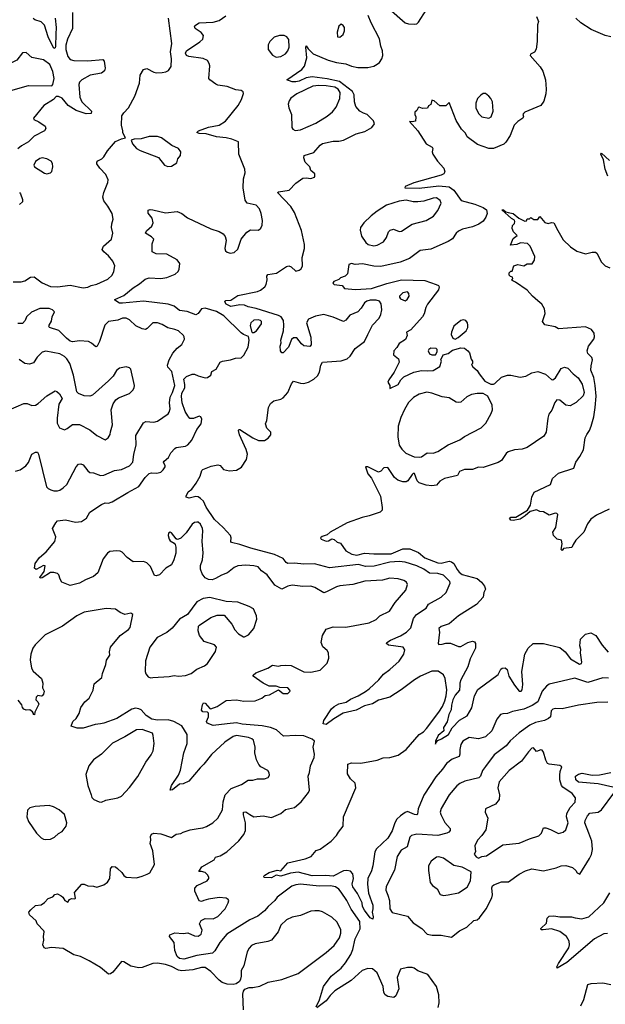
# Model space of a CAD drawing. Extents: x 1603745 to 1745082, y 385868 to 533966.
# Tile 596 of 646: x 1656090 to 1661127, y 493623 to 502092. Entities that reach past the tile are written whole.
import ezdxf

# ---------------------------------------------------------------- set-up
doc = ezdxf.new("R2010")
doc.units = 0

msp = doc.modelspace()

# ---------------------------------------------------------------- linework, layer by layer
at = {"layer": '0CON20XD'}
for points in [[(1656545, 502152.5), (1656545.3, 502015), (1656501.8, 501925), (1656487.7, 501872.3), (1656487.6, 501835), (1656504, 501775), (1656525, 501749.6), (1656555, 501741.8), (1656675, 501738.9), (1656805, 501750), (1656816.2, 501735), (1656825.7, 501675), (1656819.1, 501650.9), (1656795, 501632.5), (1656696.7, 501613.3), (1656624.2, 501575), (1656604.4, 501555), (1656597.8, 501535), (1656607.9, 501425), (1656624.7, 501384.7), (1656708.8, 501305), (1656705, 501283.8), (1656662.3, 501282.3), (1656575, 501309.5), (1656508.5, 501355), (1656455, 501415.6), (1656425, 501430.8), (1656405, 501431.2), (1656380, 501405), (1656297.1, 501352.9), (1656208, 501245), (1656212.2, 501232.2), (1656255, 501214.3), (1656308.8, 501175), (1656316, 501155), (1656303.8, 501135), (1656215, 501089.1), (1656165, 501040.7), (1656105, 501008), (1656075, 500982.3)], [(1657913.5, 501063.5), (1657866.2, 501076.2), (1657782.5, 501085), (1657695, 501111.4), (1657634.2, 501114.2), (1657612.5, 501122.5), (1657627.5, 501135), (1657713.1, 501166.9), (1657805, 501185.5), (1657860.9, 501219.1), (1657970.4, 501355), (1657998.2, 501405), (1658015.8, 501455.8), (1658012.3, 501472.3), (1657995, 501482.5), (1657948.3, 501488.3), (1657875, 501516.7), (1657795, 501530), (1657777.9, 501537.9), (1657724.5, 501574.5), (1657718, 501585), (1657726.4, 501693.6), (1657721.2, 501715), (1657705, 501740), (1657669.2, 501759.2), (1657545.8, 501774.2), (1657524, 501785), (1657516, 501805), (1657526.2, 501825), (1657639.1, 501900.9), (1657666, 501925), (1657670, 501955), (1657650.3, 501980.3), (1657600, 502015), (1657594.2, 502035), (1657601.2, 502045), (1657635, 502064.3), (1657755, 502069.2), (1657805, 502084), (1657863.3, 502125)], [(1658076.9, 497546.9), (1657985, 497578.9), (1657911.2, 497595), (1657906.9, 497605), (1657910, 497635), (1657902.2, 497655), (1657838.9, 497725), (1657765, 497792.1), (1657695, 497898.2), (1657670.2, 497950.2), (1657645, 497974), (1657625, 497986.5), (1657605, 497989.5), (1657546.6, 497976.6), (1657521.2, 497985), (1657520.8, 497995), (1657540.2, 498029.8), (1657570.8, 498055), (1657608, 498105), (1657641.2, 498165), (1657655.8, 498214.2), (1657665, 498223.8), (1657737.7, 498252.3), (1657795, 498263.3), (1657815, 498257.5), (1657844.3, 498224.3), (1657895, 498211.9), (1657954.1, 498215.9), (1657997.7, 498242.3), (1658040.7, 498309.3), (1658050, 498355), (1658038.8, 498395), (1657981.8, 498521.8), (1657972.5, 498557.5), (1657975, 498567.5), (1657985, 498568), (1658096.7, 498495), (1658145, 498472), (1658195, 498471.2), (1658227.3, 498492.7), (1658248.8, 498521.2), (1658248.8, 498545), (1658215, 498577.5), (1658203.8, 498615), (1658216.1, 498643.9), (1658228.8, 498755), (1658248.3, 498791.7), (1658275, 498813.3), (1658335, 498828), (1658355, 498838.8), (1658396.7, 498885), (1658429.3, 498960.7), (1658445, 498983.3), (1658505.5, 498965.5), (1658535, 498963.3), (1658575, 498973.5), (1658621.1, 498998.9), (1658650.3, 499029.7), (1658669.3, 499060.7), (1658679.4, 499120.6), (1658694.3, 499145.7), (1658855, 499158.1), (1658905.6, 499174.4), (1658931.1, 499198.9), (1658975, 499264.4), (1659054.5, 499325), (1659084.7, 499385.3), (1659125.3, 499464.7), (1659181.5, 499525), (1659197.5, 499555), (1659205.6, 499595), (1659197.9, 499647.9), (1659185, 499670), (1659155, 499680.4), (1659105, 499678.2), (1659075, 499670.5), (1659055, 499656.9), (1659028, 499612), (1658999.6, 499580.4), (1658930.2, 499549.8), (1658895, 499508.6), (1658875, 499496.7), (1658785, 499533.1), (1658705, 499555.3), (1658635, 499542.2), (1658573.1, 499516.9), (1658557.1, 499485), (1658595, 499360), (1658596, 499294), (1658585, 499280), (1658535, 499288), (1658515, 499304), (1658475, 499354.2), (1658445, 499355.7), (1658427.6, 499342.4), (1658402, 499275), (1658355, 499227.5), (1658345, 499227.5), (1658333.8, 499245), (1658331.2, 499285), (1658337.7, 499312.3), (1658337.5, 499335), (1658360, 499415), (1658362.7, 499465), (1658358.7, 499505), (1658337.9, 499535), (1658315, 499546.9), (1658125, 499606.7), (1658055, 499622.5), (1658025, 499636.5), (1657985, 499638.5), (1657905, 499625.4), (1657865.7, 499645), (1657853.9, 499666.1), (1657863.9, 499676.1), (1657905, 499678.8), (1657965, 499719.2), (1658135, 499753.8), (1658162.5, 499765), (1658198.1, 499795), (1658210.6, 499815), (1658220, 499855), (1658216.2, 499885), (1658225, 499901.2), (1658297.6, 499912.4), (1658385, 499968), (1658403.6, 499973.6), (1658425, 499966.7), (1658465, 499930), (1658495, 499936.2), (1658510.6, 499949.4), (1658522.2, 499975), (1658518.6, 500045), (1658539.2, 500125), (1658538.8, 500158.8), (1658515, 500277.5), (1658454.5, 500434.5), (1658421.4, 500485), (1658307.5, 500605), (1658315, 500612.5), (1658407.5, 500625), (1658464.1, 500685.9), (1658525, 500730), (1658553, 500733), (1658595, 500726.7), (1658625, 500737.5), (1658630, 500745), (1658627.5, 500765), (1658593.6, 500793.6), (1658586.7, 500825), (1658546.4, 500866.4), (1658533.9, 500903.9), (1658537.5, 500925), (1658620.5, 500949.5), (1658675, 501013.8), (1658695, 501027.5), (1658785, 501046), (1658833.9, 501046.1), (1658875, 501056), (1658985, 501108.8), (1659059.5, 501130.5), (1659120, 501165), (1659141.2, 501195), (1659132.3, 501222.3), (1659078.8, 501275), (1659047.9, 501287.9), (1659015, 501305.6), (1658981.5, 501345), (1658970, 501385), (1658966.2, 501445), (1658951.2, 501475), (1658840.3, 501560.3), (1658735, 501582.4), (1658605, 501599.2), (1658555, 501592.4), (1658495, 501563.7), (1658465, 501556.2), (1658435, 501557.8), (1658387.5, 501575), (1658516.4, 501663.6), (1658538.8, 501691.2), (1658558.9, 501765), (1658550, 501855), (1658555, 501867.5), (1658570.6, 501840.6), (1658615, 501798.6), (1658742.9, 501742.9), (1658815, 501722.3), (1658895, 501711.2), (1658945, 501692.3), (1658999.3, 501680.7), (1659085, 501681.2), (1659135, 501693.1), (1659165, 501708.2), (1659185.5, 501725), (1659203.8, 501755), (1659212, 501785), (1659210, 501825), (1659196.1, 501865), (1659186.1, 501926.1), (1659113.4, 502065), (1659087.6, 502127.6)], [(1660535, 502120), (1660552.5, 502075), (1660543.5, 502046.5), (1660541.9, 501905), (1660532.2, 501837.8), (1660517.7, 501812.3), (1660483.9, 501796.1), (1660480, 501785), (1660566.1, 501686.1), (1660588.3, 501648.3), (1660612.2, 501575), (1660619.2, 501495), (1660614.2, 501455), (1660597.9, 501392.1), (1660572, 501355), (1660435, 501296), (1660422.5, 501285), (1660417.5, 501275), (1660422.5, 501255), (1660418.8, 501245), (1660374.6, 501215.4), (1660342.5, 501185), (1660307.1, 501095), (1660272.1, 501037.9), (1660255, 501022), (1660166.3, 500983.7), (1660125, 500984.4), (1660028.8, 501018.8), (1659938, 501085), (1659925, 501116.2), (1659889.7, 501149.7), (1659845.5, 501225.5), (1659785, 501380), (1659755, 501350), (1659705, 501350), (1659655, 501392.5), (1659635, 501400), (1659627, 501363), (1659605, 501350), (1659598.3, 501331.7), (1659555, 501327.5), (1659525, 501340), (1659517, 501333), (1659505, 501310), (1659487.5, 501295), (1659487.5, 501275), (1659497.5, 501255), (1659495, 501220), (1659465, 501212.5), (1659442.5, 501217.5), (1659513.3, 501135), (1659587.5, 501025), (1659638, 500995), (1659642.5, 500985), (1659636.7, 500955), (1659643.6, 500935), (1659682.7, 500875), (1659737.3, 500815), (1659747.7, 500782.3), (1659737.1, 500765), (1659716, 500755), (1659480.5, 500689.5), (1659405, 500655.8), (1659402.5, 500645), (1659525, 500642), (1659695, 500662.3), (1659785, 500653.3), (1659825.2, 500625.2), (1659886, 500536), (1660005.6, 500505), (1660075.4, 500475), (1660103.8, 500455), (1660110.9, 500425), (1660098, 500392), (1660075, 500357.8), (1660038.1, 500331.9), (1659985, 500311.5), (1659899, 500291), (1659865, 500274), (1659844.4, 500255.6), (1659812, 500208), (1659775, 500182.9), (1659625, 500117.3), (1659535, 500105.7), (1659441.9, 500038.1), (1659363.8, 500005), (1659195, 499969.6), (1659135, 499971.2), (1659037.5, 499992.5), (1658975, 499986), (1658945, 499993.8), (1658920, 499985), (1658910, 499905), (1658890, 499885), (1658849.3, 499870.7), (1658835, 499857.5), (1658791.2, 499838.8), (1658783.3, 499825), (1658794.4, 499814.4), (1658865, 499806.2), (1658885, 499778.8), (1658978.1, 499771.9), (1659115, 499778.4), (1659246.6, 499823.4), (1659375, 499853.4), (1659575, 499848.6), (1659670.8, 499815), (1659692, 499805), (1659697.5, 499795), (1659690.9, 499769.1), (1659598.5, 499645), (1659583.1, 499615), (1659568.8, 499561.2), (1659553.6, 499536.4), (1659455.5, 499424.5), (1659418, 499405), (1659421.4, 499375), (1659408.7, 499341.3), (1659354.3, 499305.7), (1659335, 499272.5), (1659306.7, 499245), (1659305, 499210), (1659347.5, 499175), (1659353.8, 499145), (1659311.2, 499058.8), (1659266.2, 498993.8), (1659257.5, 498975), (1659272.5, 498945), (1659275, 498920), (1659345.6, 498955), (1659368.9, 498995), (1659395, 499018.9), (1659481.3, 499058.7), (1659545, 499075.8), (1659595, 499070.8), (1659645.9, 499074.1), (1659705, 499110), (1659716.7, 499155), (1659712.5, 499165), (1659732, 499208), (1659775, 499221.2), (1659811.2, 499248.8), (1659885, 499270.6), (1659915, 499266.2), (1659945.5, 499245), (1659959.5, 499225), (1659971.9, 499171.9), (1659983.3, 499155), (1659983.3, 499135), (1659976.7, 499125), (1659986.7, 499105), (1660025, 499073.8), (1660040.6, 499045), (1660091.7, 498981.7), (1660143.5, 498956.5), (1660163.9, 498956.1), (1660176.6, 498963.4), (1660235, 499017.5), (1660286.8, 499033.2), (1660315, 499034.3), (1660395, 499016), (1660442.5, 499025), (1660495, 499053.3), (1660545, 499066.5), (1660612.2, 499042.2), (1660665, 498996.7), (1660676.1, 498993.9), (1660698.8, 499011.2), (1660748.3, 499091.7), (1660775, 499102), (1660805, 499093.8), (1660851.4, 499045), (1660892.4, 499012.4), (1660927.1, 498957.1), (1660944.5, 498885.5), (1660935, 498857.1), (1660875, 498798.1), (1660825, 498770.6), (1660787.4, 498777.4), (1660735, 498818), (1660708.8, 498821.2), (1660692.1, 498797.9), (1660666.2, 498733.8), (1660641.7, 498698.3), (1660632.3, 498665), (1660617.3, 498545), (1660599.1, 498510.9), (1660455, 498411.4), (1660413.1, 498396.9), (1660345, 498392.9), (1660292.5, 498375), (1660275, 498360), (1660235, 498301.2), (1660205, 498283.8), (1660093.8, 498246.2), (1660075, 498240), (1660035, 498243.3), (1659985, 498224.3), (1659915, 498222.5), (1659873.3, 498205), (1659855, 498170), (1659745, 498145.8), (1659705, 498123.8), (1659675, 498087.5), (1659635, 498082.5), (1659585, 498088.8), (1659525, 498108.8), (1659509.2, 498125), (1659485, 498188.1), (1659475, 498189.4), (1659465, 498180.8), (1659428.8, 498125), (1659413, 498117), (1659385, 498116.9), (1659341.7, 498131.7), (1659313.1, 498153.1), (1659255, 498241.2), (1659223.2, 498236.8), (1659195, 498207.5), (1659175, 498200), (1659085, 498246.2), (1659063, 498247), (1659085.6, 498185), (1659117.1, 498147.1), (1659192.5, 497995), (1659206.9, 497895), (1659206.6, 497873.4), (1659190, 497855), (1659096.2, 497823.8), (1659035, 497810), (1658906.7, 497765), (1658760, 497685), (1658735, 497660), (1658692.2, 497647.8), (1658676.7, 497635), (1658683.3, 497625), (1658725, 497606.5), (1658745, 497608.6), (1658774.2, 497625.8), (1658795, 497622), (1658819.3, 497599.3), (1658848.3, 497588.3), (1658895, 497522.5), (1658947.5, 497495), (1658990, 497485), (1659055, 497503.1), (1659135, 497496.4), (1659285, 497498.9), (1659385, 497540.6), (1659445, 497540.7), (1659519.1, 497509.1), (1659575, 497462.9), (1659685, 497419.1), (1659715, 497418.1), (1659785, 497433.2), (1659805, 497429.6), (1659825, 497414.4), (1659853.1, 497363.1), (1659869, 497339), (1659895, 497321.1), (1660025.6, 497285), (1660060.6, 497255), (1660089.1, 497219.1), (1660096, 497195), (1660083.3, 497165), (1660076.2, 497125), (1660017.7, 497062.3), (1659864, 496965), (1659785, 496894.2), (1659715, 496872.5), (1659694, 496856), (1659701.2, 496825), (1659690, 496725), (1659695, 496718.8), (1659725, 496720.5), (1659755, 496730.6), (1659795, 496729.8), (1659865, 496701.9), (1659885, 496700), (1659945, 496734.4), (1659985, 496747.5), (1660001.2, 496741.2), (1660010, 496725), (1660010.6, 496685), (1659965.3, 496594.7), (1659945.4, 496525), (1659883.8, 496415), (1659875.6, 496385.6), (1659876.9, 496365), (1659872.9, 496325), (1659835, 496282.6), (1659815, 496242.5), (1659802.8, 496195), (1659801.8, 496155), (1659781.8, 496115), (1659767.6, 496052.4), (1659735.7, 496005), (1659738.8, 495975), (1659690.4, 495935), (1659666.7, 495885), (1659665, 495860), (1659668.3, 495871.7), (1659687.8, 495892.2), (1659718, 495905), (1659779.2, 495945), (1659809.3, 496000.7), (1659872.8, 496067.2), (1659940, 496105), (1659977.4, 496172.6), (1660002.9, 496275), (1660029.4, 496330.6), (1660205, 496460), (1660228.8, 496505), (1660240, 496515), (1660265, 496516), (1660283, 496503), (1660297.5, 496445), (1660347.1, 496367.1), (1660385, 496316.7), (1660403.6, 496316.4), (1660411.7, 496328.3), (1660418.5, 496375), (1660408.8, 496485), (1660434.2, 496635), (1660464.4, 496685.6), (1660505, 496726.2), (1660595, 496726.2), (1660735, 496693.3), (1660781.5, 496655), (1660827.8, 496595), (1660905, 496549.4), (1660923.3, 496555), (1660925.8, 496565), (1660914.2, 496645), (1660916.7, 496675), (1660907.5, 496705), (1660912.5, 496765), (1660955, 496807.5), (1661003, 496817), (1661045.6, 496795.6), (1661101.1, 496711.1), (1661151.5, 496651.5)], [(1659265, 502188.1), (1659405, 502065.7), (1659435, 502056.9), (1659487.3, 502052.7), (1659505, 502056.2), (1659520.5, 502069.5), (1659587.1, 502175)], [(1656395.3, 502105.3), (1656405.4, 502025), (1656401.4, 501968.6), (1656397.3, 501862.7), (1656395, 501850), (1656385, 501843.8), (1656336.7, 501945), (1656305, 502045.4), (1656275, 502073.8), (1656220.5, 502090.5), (1656205, 502101.1)], [(1656635, 499786.8), (1656675, 499791.1), (1656705, 499805.3), (1656753.6, 499816.4), (1656849.4, 499860.6), (1656885, 499895.8), (1656901.1, 499925), (1656907.8, 499975), (1656890.5, 500015), (1656855, 500061.4), (1656814, 500095), (1656799.2, 500115), (1656812, 500145), (1656880.6, 500205), (1656890.5, 500255), (1656879.5, 500305), (1656881.5, 500335), (1656895.7, 500375), (1656885.6, 500425), (1656849.1, 500489.1), (1656814.8, 500534.8), (1656805.5, 500565), (1656813.1, 500605), (1656848.8, 500691.2), (1656852, 500715), (1656830.9, 500760.9), (1656780, 500815), (1656755, 500852.5), (1656753.3, 500865), (1656762.7, 500877.3), (1656797.5, 500895), (1656815, 500912.5), (1656845.9, 500964.1), (1656915, 501043.3), (1656965, 501066.7), (1657000, 501075), (1656978.3, 501118.3), (1656976, 501135), (1656966, 501185), (1656969.2, 501265), (1656985, 501292), (1657025, 501334.2), (1657081.9, 501435), (1657120, 501545), (1657126.2, 501615), (1657156, 501664), (1657185, 501671.2), (1657245, 501640.6), (1657265.7, 501635.7), (1657315, 501637.5), (1657347, 501643), (1657370, 501655), (1657391.7, 501688.3), (1657394.6, 501755.4), (1657387.1, 501815), (1657398.3, 501888.3), (1657370.8, 502105)], [(1658845, 501942.5), (1658872.5, 501965), (1658882.5, 501995), (1658882.5, 502025), (1658873, 502043), (1658855, 502052.5), (1658835, 502037.5), (1658820, 501985), (1658823, 501943), (1658845, 501942.5)], [(1661175, 501942.9), (1661126.6, 501956.6), (1661005, 502008.6), (1660915.3, 502065.3), (1660873.1, 502105)], [(1658295, 501770.8), (1658335, 501774), (1658375, 501798.8), (1658395.8, 501825), (1658408.1, 501855), (1658405, 501921.2), (1658389.2, 501945), (1658365, 501954.4), (1658325, 501955.6), (1658278.8, 501941.2), (1658241.4, 501905), (1658227.1, 501875), (1658228.6, 501835), (1658265, 501786), (1658295, 501770.8)], [(1655925, 501478.9), (1656015, 501483.8), (1656165, 501525.4), (1656366.1, 501523.9), (1656376.2, 501535), (1656386.7, 501585), (1656375, 501646), (1656350, 501705), (1656295, 501746.2), (1656195, 501767.1), (1656145, 501810), (1656115, 501806.7), (1656066.7, 501745), (1655979.8, 501700.2), (1655936.7, 501663.3), (1655895, 501639.1), (1655878.9, 501615), (1655871.8, 501555), (1655883.9, 501513.9), (1655899.3, 501489.3), (1655925, 501478.9)], [(1658458.1, 501138.1), (1658505, 501144.5), (1658638.3, 501201.7), (1658735, 501262.2), (1658780.6, 501299.4), (1658811.2, 501338.8), (1658844.6, 501415), (1658846.5, 501465), (1658829.6, 501495), (1658800.4, 501510.4), (1658727.1, 501522.9), (1658663.6, 501526.4), (1658610.5, 501519.5), (1658472.5, 501455), (1658421.9, 501418.1), (1658406.9, 501395), (1658400.6, 501365), (1658405.6, 501335), (1658428.5, 501275), (1658429.5, 501165), (1658439.3, 501149.3), (1658458.1, 501138.1)], [(1660125, 501244.3), (1660145.8, 501255), (1660163.3, 501305), (1660156.1, 501386.1), (1660143.6, 501413.6), (1660125, 501434), (1660095, 501456), (1660075, 501456), (1660055, 501443.8), (1660026.6, 501413.4), (1660013.3, 501375), (1660012.4, 501332.4), (1660035.8, 501285), (1660065, 501256), (1660125, 501244.3)], [(1658641.2, 493601.2), (1658667.8, 493662.2), (1658702.5, 493775), (1658770, 493865), (1658855.9, 493934.1), (1658891.5, 493978.5), (1658937.4, 494052.6), (1658954.6, 494095), (1658975.3, 494185), (1659018.3, 494271.7), (1659014.4, 494334.4), (1658941.7, 494441.7), (1658905, 494514.5), (1658855, 494588.5), (1658835, 494612.9), (1658805, 494634.6), (1658763, 494643), (1658665, 494640.2), (1658505, 494656.2), (1658465, 494650.9), (1658432, 494638), (1658305, 494545.6), (1658285, 494515.8), (1658227.1, 494465), (1658195, 494426.9), (1658139.1, 494380.9), (1658069.5, 494350.5), (1657871.1, 494225), (1657812.1, 494155), (1657768.3, 494081.7), (1657747.3, 494062.7), (1657615, 494043.1), (1657502.4, 494012.4), (1657465, 494016.2), (1657445.5, 494035), (1657424, 494085), (1657420, 494155), (1657380, 494205), (1657380.7, 494219.3), (1657425, 494236.9), (1657495, 494230.8), (1657535, 494239.2), (1657595, 494212.9), (1657625, 494210), (1657650, 494225), (1657659.3, 494260.7), (1657637.5, 494315), (1657652.5, 494345), (1657685, 494360), (1657755, 494359.4), (1657795, 494379.5), (1657857.7, 494445), (1657884.4, 494495), (1657888.6, 494515), (1657883.8, 494525), (1657865, 494535.6), (1657805, 494541.5), (1657715, 494528.1), (1657672.7, 494517.3), (1657655, 494506.7), (1657633, 494513), (1657596.2, 494595), (1657596.7, 494623.3), (1657615.9, 494644.1), (1657702.5, 494685), (1657715.9, 494704.1), (1657716.2, 494715), (1657708.8, 494735), (1657685, 494757.5), (1657655, 494766.2), (1657630, 494765), (1657656.2, 494805), (1657762.5, 494865), (1657775, 494887.5), (1657815, 494901.2), (1657872.5, 494935), (1657975, 495028.8), (1658016.6, 495083.4), (1658033.3, 495116.7), (1658033.6, 495185), (1658015, 495253.3), (1658015.7, 495274.3), (1658035, 495277.5), (1658069.2, 495255), (1658105, 495235.6), (1658185, 495244.2), (1658255, 495230.8), (1658335, 495263.8), (1658375, 495298), (1658455, 495315.8), (1658511.2, 495365), (1658573.8, 495445), (1658582, 495465), (1658570.8, 495585), (1658582.7, 495617.3), (1658590.6, 495675), (1658622.5, 495745), (1658625.8, 495775), (1658615.6, 495835), (1658625.5, 495885), (1658605, 495904.4), (1658535, 495931.9), (1658465, 495936.2), (1658359.5, 495929.5), (1658298.6, 495985), (1658246.2, 496005), (1658175, 496017.3), (1658005, 496031.7), (1657953.6, 496043.6), (1657875.2, 496034.8), (1657755, 496020), (1657702.1, 496042.1), (1657698.1, 496055), (1657713.9, 496096.1), (1657715, 496127.5), (1657705.9, 496135.9), (1657665, 496139.5), (1657653.3, 496153.3), (1657662, 496198), (1657672, 496215), (1657685, 496214.4), (1657725, 496167.1), (1657735, 496163.2), (1657789.2, 496185), (1657867.5, 496235), (1657955, 496242.7), (1658018.5, 496231.5), (1658115, 496233.1), (1658172.7, 496257.3), (1658202.3, 496277.7), (1658237.5, 496285), (1658315, 496327.5), (1658355, 496296.2), (1658397.5, 496295), (1658415.8, 496315), (1658414, 496325), (1658395, 496345.7), (1658327, 496347), (1658295, 496360.8), (1658235, 496358), (1658185, 496384), (1658097.5, 496445), (1658097.5, 496455), (1658122.5, 496475), (1658225, 496513.3), (1658265, 496540), (1658315, 496530), (1658335, 496537.5), (1658379.3, 496540.7), (1658425, 496538), (1658535, 496482.9), (1658595, 496479.2), (1658675, 496496.7), (1658733.8, 496556.2), (1658749.5, 496600.5), (1658746, 496645), (1658734.2, 496665), (1658698, 496698), (1658683.4, 496735), (1658693.7, 496795), (1658725, 496850.4), (1658785, 496868.9), (1658895.6, 496865.6), (1659095, 496902.9), (1659155, 496933.3), (1659188.8, 496965), (1659272, 497005), (1659319.7, 497080.3), (1659411.2, 497185), (1659426.7, 497235), (1659416, 497255), (1659395, 497268.1), (1659345, 497281.5), (1659275, 497287.1), (1659209.7, 497269.7), (1659057.2, 497262.8), (1658955, 497234.4), (1658845, 497221.9), (1658815, 497214.3), (1658730.3, 497169.7), (1658705, 497162.5), (1658627.9, 497207.9), (1658595, 497218.6), (1658525, 497217.8), (1658435, 497228.9), (1658395, 497218.9), (1658345, 497192.5), (1658285, 497227.5), (1658218.3, 497318.3), (1658170.5, 497350.5), (1658140.5, 497385), (1658105.3, 497395.3), (1658035, 497399.6), (1657965, 497393.3), (1657935, 497380.6), (1657877, 497333), (1657825, 497315.5), (1657775.3, 497284.7), (1657745, 497275.3), (1657715, 497277.2), (1657685, 497291.5), (1657658.9, 497325), (1657644.6, 497365), (1657645, 497396.7), (1657661.8, 497445), (1657668.9, 497505), (1657660, 497605), (1657664.2, 497694.2), (1657662.5, 497715), (1657645, 497753.3), (1657625, 497770), (1657615, 497770), (1657595, 497766.7), (1657575, 497753.3), (1657521.2, 497678.8), (1657475, 497633.3), (1657455, 497622.5), (1657445, 497620), (1657437, 497627), (1657395, 497678.8), (1657385, 497683.3), (1657370, 497675), (1657366.7, 497655), (1657375, 497622.5), (1657385, 497610), (1657420, 497590), (1657427, 497577), (1657433.3, 497555), (1657433, 497503), (1657416.7, 497445), (1657395, 497402.5), (1657347, 497373), (1657293.6, 497316.4), (1657265, 497307.5), (1657250.7, 497310.7), (1657215, 497390), (1657185, 497420), (1657155, 497432.5), (1657065, 497430), (1657016.1, 497466.1), (1656971.7, 497511.7), (1656955, 497520.8), (1656924.3, 497524.3), (1656865, 497516.9), (1656845.5, 497504.5), (1656807.1, 497455), (1656763.3, 497335), (1656725, 497303.3), (1656656.2, 497273.8), (1656605.9, 497244.1), (1656525, 497224.2), (1656453.6, 497253.6), (1656438.3, 497278.3), (1656426.4, 497316.4), (1656415, 497327.5), (1656385, 497337.5), (1656355, 497336.7), (1656285, 497292), (1656267.5, 497287.5), (1656263.8, 497295), (1656300, 497345), (1656310, 497395), (1656295, 497396.7), (1656231.7, 497361.7), (1656216.7, 497375), (1656222.5, 497415), (1656261.2, 497465), (1656317.5, 497515), (1656391.2, 497605), (1656402.5, 497645), (1656373.9, 497716.1), (1656400, 497765), (1656415, 497780), (1656485, 497789.2), (1656570.9, 497770.9), (1656623, 497777), (1656664.2, 497805.8), (1656695, 497856), (1656795, 497922), (1656825, 497936), (1656855, 497934), (1656885, 497943.8), (1657021.2, 498025), (1657115, 498076.2), (1657170.8, 498155), (1657205, 498189.2), (1657225, 498194.2), (1657268.8, 498191.2), (1657305, 498201.2), (1657325, 498218.8), (1657340.8, 498245), (1657342, 498255), (1657327.5, 498285), (1657332.5, 498295), (1657370.8, 498325), (1657390, 498365), (1657423.8, 498405), (1657435, 498412), (1657516.7, 498425), (1657535, 498436), (1657571.4, 498475), (1657614, 498566), (1657650, 498615), (1657655.6, 498655), (1657647.3, 498677.3), (1657635, 498682), (1657585, 498661.2), (1657555, 498662.9), (1657535, 498683.3), (1657512.4, 498722.4), (1657487.3, 498795), (1657481.3, 498851.3), (1657485, 498878.5), (1657510.8, 498925), (1657511.1, 498955), (1657500.8, 498999.3), (1657525, 499023.5), (1657575, 499043.3), (1657595, 499044.3), (1657625, 499028.6), (1657685, 499010.8), (1657706.7, 499015), (1657735, 499033.8), (1657742.5, 499065), (1657778.8, 499085), (1657813.2, 499146.8), (1657835, 499155.7), (1657902.5, 499165), (1657945, 499180), (1657995, 499184.3), (1658016.9, 499205), (1658055.5, 499275), (1658062.9, 499335), (1658058.3, 499368.3), (1658015, 499384.4), (1657995, 499399.5), (1657845.5, 499545), (1657783.1, 499583.1), (1657685, 499611.5), (1657653.9, 499606.1), (1657625.3, 499564.7), (1657604.5, 499554.5), (1657532, 499582), (1657465, 499589.4), (1657418.6, 499628.6), (1657366.2, 499646.2), (1657155, 499671.3), (1656975.5, 499654.5), (1656950, 499655), (1656910, 499680), (1656910, 499685), (1656985, 499718.2), (1657065, 499785.4), (1657120.8, 499819.2), (1657170.7, 499859.3), (1657205, 499870.5), (1657305, 499865.4), (1657355.3, 499874.7), (1657428.1, 499901.9), (1657452.7, 499927.3), (1657462.6, 499947.4), (1657468.2, 499995), (1657445, 500026.5), (1657355, 500075.5), (1657265, 500078.1), (1657230, 500095), (1657228.6, 500165), (1657243.8, 500205), (1657225, 500223.8), (1657172.5, 500255), (1657181.2, 500275), (1657227.5, 500315), (1657239.4, 500345), (1657230.5, 500385), (1657195, 500427.5), (1657195, 500452.5), (1657211.2, 500458.8), (1657235, 500457.5), (1657345, 500431.2), (1657445, 500441.2), (1657484.2, 500424.2), (1657532.5, 500387.5), (1657735, 500292.5), (1657805, 500270.8), (1657839.1, 500249.1), (1657857.9, 500227.9), (1657867.5, 500195), (1657855.8, 500125), (1657860.8, 500105), (1657875, 500092.5), (1657900, 500085), (1657935, 500090.6), (1657965, 500117.5), (1657995, 500203.8), (1658045, 500263.8), (1658075, 500283.8), (1658145, 500281.2), (1658165, 500297.5), (1658175.8, 500325), (1658179.2, 500365), (1658167.5, 500425), (1658152.5, 500465), (1658125, 500497.1), (1658046.2, 500515), (1658028.3, 500538.3), (1658013.3, 500645), (1658015.8, 500724.3), (1658028.5, 500775), (1658026.4, 500806.4), (1657976, 500935), (1657971.7, 501041.7), (1657913.5, 501063.5)], [(1657365, 500828.8), (1657395, 500832), (1657440.5, 500859.5), (1657451.2, 500895), (1657472.5, 500925), (1657477.1, 500955), (1657456, 500985), (1657400, 501010), (1657310, 501075), (1657275, 501088.5), (1657205, 501088.4), (1657135, 501065.7), (1657076.2, 501063.8), (1657050, 501055), (1657060, 501025), (1657094.3, 500984.3), (1657125.7, 500965.7), (1657285, 500906), (1657335, 500841.2), (1657365, 500828.8)], [(1661148.6, 500745), (1661125.8, 500805), (1661110.8, 500885), (1661087.5, 500935), (1661095, 500942.5), (1661161.4, 500881.4)], [(1656325, 500767.1), (1656355, 500774.3), (1656365.6, 500785), (1656374.3, 500825), (1656373.8, 500855), (1656360, 500875), (1656325, 500896.2), (1656285, 500902.5), (1656265, 500898), (1656227.5, 500872.5), (1656210.7, 500839.3), (1656216.7, 500825), (1656305, 500771.4), (1656325, 500767.1)], [(1656087.5, 500605), (1656097.5, 500595), (1656113.3, 500545), (1656113.3, 500525), (1656087.4, 500502.6)], [(1659135, 500145.6), (1659165, 500152.2), (1659218.8, 500181.2), (1659245, 500219.2), (1659262.2, 500267.8), (1659277.8, 500282.2), (1659305, 500289.4), (1659355, 500270), (1659375, 500272.5), (1659465, 500334.5), (1659585, 500364.4), (1659647.9, 500402.1), (1659685, 500450), (1659714.4, 500515), (1659707.8, 500537.8), (1659675, 500558.2), (1659645, 500556.1), (1659565, 500531.8), (1659515, 500524.5), (1659474.5, 500525.5), (1659415, 500538.4), (1659355, 500532.3), (1659244.8, 500495.2), (1659165.3, 500444.7), (1659112.9, 500405), (1659050, 500345), (1659021.9, 500305), (1659018.6, 500281.4), (1659031.1, 500231.1), (1659066.6, 500176.6), (1659088.7, 500158.7), (1659135, 500145.6)], [(1661158.8, 497881.2), (1661050.3, 497829.7), (1661003.3, 497795), (1660973.8, 497755), (1660943.3, 497685), (1660874.1, 497615.9), (1660850.7, 497579.3), (1660838.3, 497551.7), (1660767, 497543), (1660755, 497527.5), (1660747.5, 497535), (1660756.7, 497585), (1660750, 497615), (1660713, 497623), (1660681.2, 497655), (1660676, 497685), (1660700, 497725), (1660717.5, 497835), (1660710, 497845), (1660695, 497846.2), (1660645, 497831.2), (1660595, 497857.5), (1660565, 497861.4), (1660535, 497876.9), (1660479.1, 497860.9), (1660438.6, 497825), (1660395, 497797.1), (1660333.2, 497783.2), (1660315, 497786), (1660302, 497805), (1660315, 497812), (1660355.8, 497814.2), (1660457.1, 497872.9), (1660483.3, 497915), (1660493.8, 497985), (1660515, 498026.7), (1660655.8, 498094.2), (1660673.8, 498145), (1660725, 498190), (1660855, 498233.3), (1660872, 498285), (1660908.8, 498335), (1660938.8, 498391.2), (1660954.4, 498495), (1660967.1, 498525), (1660991.3, 498558.7), (1661005, 498596.7), (1661027.5, 498675), (1661038.9, 498755), (1661047.5, 498855), (1661039, 498945), (1661027, 499015), (1661003.6, 499076.4), (1661004.6, 499115), (1661017.8, 499165), (1661010, 499185), (1660975, 499221.4), (1660970, 499245), (1660983.3, 499285), (1661028.9, 499345), (1661034.6, 499365), (1661032.1, 499395), (1661007.4, 499427.4), (1660955, 499449.6), (1660725, 499433.3), (1660695, 499448.8), (1660606.4, 499466.4), (1660586.7, 499495), (1660610, 499565), (1660603.8, 499605), (1660581.2, 499645), (1660545, 499674.3), (1660499.2, 499715), (1660455.4, 499765.4), (1660355, 499834), (1660330, 499845), (1660320, 499855), (1660330, 499865), (1660328.3, 499878.3), (1660311.7, 499881.7), (1660300, 499895), (1660300, 499915), (1660315, 499930), (1660325, 499930), (1660340, 499975), (1660375, 499986.7), (1660425, 499973.3), (1660455, 499991.2), (1660497.7, 499992.3), (1660517.3, 500022.7), (1660522, 500055), (1660479.4, 500145), (1660456.2, 500166.2), (1660396.9, 500173.1), (1660365, 500158), (1660311.7, 500151.7), (1660335, 500210), (1660370, 500235), (1660337, 500267), (1660326.7, 500295), (1660328.3, 500321.7), (1660345, 500340), (1660348.8, 500355), (1660345, 500366.7), (1660320.6, 500380.6), (1660237.5, 500455), (1660252.5, 500455), (1660270, 500440), (1660292, 500432), (1660335, 500424.2), (1660382.5, 500385), (1660435, 500360), (1660448.3, 500361.7), (1660455, 500380), (1660475, 500380), (1660485, 500390), (1660513, 500373), (1660545, 500372.5), (1660565, 500400), (1660606.4, 500346.4), (1660635, 500340), (1660665, 500346.2), (1660685, 500343.3), (1660718.3, 500278.3), (1660765, 500198.8), (1660828.7, 500138.7), (1660881.7, 500101.7), (1660955, 500078), (1661015, 500092.5), (1661041.7, 500091.7), (1661052.5, 500082.5), (1661094.3, 500005), (1661125, 499974.4), (1661165, 499956.5)], [(1656035, 499837.5), (1656103, 499837), (1656133.6, 499846.4), (1656184.1, 499875.9), (1656215, 499880), (1656285, 499828.8), (1656355.6, 499795.6), (1656415, 499794.6), (1656525, 499809.1), (1656635, 499786.8)], [(1659405, 499674.4), (1659424, 499685), (1659438.8, 499715), (1659437.3, 499737.3), (1659425, 499750), (1659385, 499741.9), (1659357.5, 499715), (1659356, 499705), (1659365, 499690), (1659405, 499674.4)], [(1656055, 498207.8), (1656095, 498220.6), (1656142, 498255), (1656166.8, 498283.2), (1656195, 498354), (1656225, 498370.8), (1656242.3, 498372.3), (1656253.5, 498353.5), (1656321.1, 498075), (1656335, 498058.9), (1656357.3, 498047.3), (1656385, 498038.8), (1656415, 498039.5), (1656435, 498044.4), (1656465, 498064.4), (1656495.4, 498094.6), (1656575.4, 498244.6), (1656595, 498268), (1656615, 498272), (1656635, 498262), (1656675, 498210.8), (1656695, 498197.1), (1656725, 498193.1), (1656785, 498172.2), (1656815, 498173.1), (1656905, 498213.6), (1656965, 498223.6), (1657035, 498254.5), (1657062.7, 498285), (1657070.6, 498350.6), (1657092.7, 498435), (1657090.5, 498515), (1657155, 498623.3), (1657175, 498636.2), (1657245, 498630.8), (1657275, 498637.5), (1657367.3, 498702.7), (1657376.2, 498715), (1657384.3, 498745.7), (1657378, 498795), (1657383.6, 498845), (1657405, 498885.7), (1657424.1, 498945.9), (1657399.2, 499065), (1657363.3, 499103.3), (1657360.3, 499119.7), (1657375.8, 499165), (1657406.8, 499223.2), (1657445, 499267.5), (1657485, 499298), (1657508, 499345), (1657506.2, 499365), (1657498.8, 499375), (1657455, 499414.4), (1657425, 499427.8), (1657365, 499440.9), (1657315, 499471.1), (1657275, 499485.7), (1657235, 499484.2), (1657185.3, 499434.7), (1657171.7, 499428.3), (1657145, 499432.5), (1657088.5, 499458.5), (1657035, 499511.1), (1657005, 499525.5), (1656975, 499525.5), (1656935, 499508.8), (1656855, 499494.5), (1656823.5, 499465), (1656778, 499325), (1656758, 499285), (1656745, 499278.8), (1656709.1, 499309.1), (1656682.7, 499322.7), (1656605, 499328.4), (1656545, 499322.3), (1656525, 499327.8), (1656491.7, 499351.7), (1656427.2, 499417.2), (1656347.5, 499445), (1656341.2, 499455), (1656343.3, 499465), (1656365, 499497.5), (1656370, 499535), (1656389.5, 499579.5), (1656373.8, 499595), (1656345, 499607.3), (1656265, 499608), (1656190.8, 499575), (1656150, 499535), (1656138.8, 499505), (1656115, 499477.5), (1656075, 499480)], [(1658105, 499400), (1658126, 499415), (1658170, 499475), (1658170.8, 499495), (1658162, 499505), (1658141.1, 499511.1), (1658105, 499507.3), (1658077.8, 499485), (1658072.4, 499462.4), (1658083.6, 499413.6), (1658090, 499400), (1658105, 499400)], [(1659835, 499343.8), (1659862.3, 499357.7), (1659930.8, 499415), (1659944.2, 499445), (1659945.8, 499465), (1659942, 499485), (1659926.7, 499505), (1659905, 499510), (1659885, 499504.4), (1659824.4, 499455), (1659804.3, 499405), (1659802.5, 499385), (1659815, 499353.3), (1659835, 499343.8)], [(1655995, 498734), (1656125, 498791.4), (1656155, 498791.4), (1656195, 498774.4), (1656225, 498777.1), (1656249.1, 498790.9), (1656325, 498856.9), (1656395, 498898.8), (1656410, 498895), (1656433.3, 498875), (1656456.7, 498835), (1656427.5, 498785), (1656411.4, 498665), (1656411.7, 498621.7), (1656432.7, 498582.7), (1656475, 498564), (1656500, 498575), (1656545, 498611.2), (1656605, 498610.8), (1656695, 498564.3), (1656755, 498514.3), (1656825, 498477.5), (1656852.5, 498495), (1656868.8, 498525), (1656872, 498548), (1656888.3, 498608.3), (1656878, 498735), (1656893, 498787), (1656917.8, 498822.2), (1656940, 498840), (1657035, 498878), (1657063.8, 498905), (1657073.8, 498925), (1657078, 498945), (1657046.7, 499085), (1657035, 499096.2), (1657005, 499106.2), (1656947.5, 499095), (1656924.2, 499075.8), (1656893, 499027), (1656854.5, 498985.5), (1656716.8, 498863.2), (1656695, 498854.2), (1656645, 498856.2), (1656595.8, 498875.8), (1656582.3, 498892.3), (1656553.5, 499035), (1656520.6, 499135), (1656496.9, 499175), (1656477.1, 499195), (1656435, 499217.8), (1656315, 499241.8), (1656285, 499231.4), (1656241.5, 499188.5), (1656208.6, 499141.4), (1656175, 499128.9), (1656135, 499135.6), (1656085, 499168.2)], [(1659665, 499210), (1659680, 499235), (1659680, 499255), (1659672.5, 499265), (1659625.8, 499265.8), (1659608.8, 499255), (1659604.2, 499244.2), (1659615, 499217.5), (1659635, 499210), (1659665, 499210)], [(1659525, 498328.5), (1659545, 498333.3), (1659595, 498365.6), (1659645, 498363.5), (1659685, 498377.8), (1659774.1, 498435.9), (1659875, 498476.9), (1659915, 498505.6), (1660059.1, 498580.9), (1660098, 498622), (1660145.7, 498705), (1660156, 498735), (1660154.3, 498775), (1660117.8, 498855), (1660075, 498876.8), (1660025, 498877.7), (1659975, 498867.8), (1659935, 498846.9), (1659885, 498802.5), (1659865, 498798.1), (1659845, 498803.3), (1659785, 498838.5), (1659725, 498847.5), (1659635, 498880.6), (1659592.8, 498887.2), (1659525, 498871.2), (1659477.4, 498842.6), (1659435, 498800), (1659400.3, 498740.3), (1659368.5, 498671.5), (1659345.6, 498595), (1659343.5, 498505), (1659355, 498433.3), (1659376.6, 498396.6), (1659412.6, 498362.6), (1659483.3, 498333.3), (1659525, 498328.5)], [(1661155, 496429.5), (1661105, 496430), (1660975, 496390.7), (1660865, 496426.9), (1660756.8, 496403.2), (1660645, 496377.1), (1660619.7, 496360.3), (1660583.5, 496315), (1660547.1, 496225), (1660497.4, 496192.6), (1660425, 496160.3), (1660327.8, 496142.2), (1660285, 496125.6), (1660245, 496122.5), (1660225.7, 496114.3), (1660195, 496076.7), (1660150.9, 495975), (1660095, 495922.9), (1660037.3, 495907.3), (1659955, 495918.5), (1659902, 495885), (1659885, 495856.7), (1659874.7, 495815.3), (1659876.7, 495773.3), (1659870.9, 495755), (1659809.2, 495730.8), (1659761.1, 495695), (1659727.3, 495645), (1659669.3, 495580.7), (1659565, 495422.9), (1659517.9, 495305), (1659511.7, 495258.3), (1659505, 495252.5), (1659485, 495255.6), (1659425, 495280), (1659405, 495273.5), (1659364.4, 495245), (1659335, 495215.6), (1659315.4, 495185), (1659294.6, 495115), (1659255, 495052.9), (1659160.3, 494959.7), (1659143.7, 494935), (1659128.8, 494815), (1659115, 494770), (1659084.1, 494705.9), (1659080.2, 494655), (1659089.1, 494579.1), (1659126.9, 494475), (1659128.8, 494445), (1659121.2, 494415), (1659130, 494375), (1659126.7, 494355), (1659105, 494367.5), (1659055, 494432.7), (1659038.9, 494465), (1659034.5, 494495), (1658995.6, 494575), (1658954.7, 494634.7), (1658949.1, 494655), (1658960.8, 494705), (1658955.5, 494745), (1658935, 494767.1), (1658904.5, 494774.5), (1658875, 494770.9), (1658785, 494725.6), (1658722, 494732), (1658605, 494728.1), (1658485, 494759.3), (1658420.4, 494749.6), (1658335, 494726), (1658295, 494734.2), (1658255, 494710), (1658192.5, 494715), (1658191.2, 494725), (1658199.2, 494735), (1658235, 494758.1), (1658305, 494775.4), (1658335, 494770.8), (1658395, 494840), (1658545.5, 494874.5), (1658596.6, 494893.4), (1658638.8, 494945), (1658675, 494956), (1658770, 495025), (1658815, 495074), (1658833.3, 495105), (1658872.5, 495155), (1658873.8, 495235), (1658980, 495485), (1658976.2, 495525), (1658935, 495561.4), (1658908.2, 495605), (1658912.7, 495687.3), (1658945, 495701.4), (1659025, 495696.9), (1659165, 495722.9), (1659215, 495742), (1659275, 495745.7), (1659345, 495767.1), (1659412.9, 495815), (1659525.8, 495945), (1659562.3, 495967.7), (1659590, 495995), (1659695, 496134.6), (1659726.7, 496185), (1659747.5, 496232.5), (1659758.9, 496275), (1659763.1, 496326.9), (1659750.5, 496425), (1659735, 496458), (1659688.9, 496488.9), (1659635, 496488.5), (1659537.1, 496445), (1659485.6, 496415), (1659371.9, 496328.1), (1659275, 496265.3), (1659175, 496237.6), (1659125, 496207.8), (1659055, 496190), (1658985, 496152), (1658873.4, 496126.6), (1658790.6, 496079.4), (1658725, 496029.4), (1658700, 496035), (1658706.7, 496063.3), (1658773.3, 496165), (1658793.8, 496185), (1658835, 496208.1), (1658897.3, 496222.7), (1658935, 496247.5), (1659000, 496275), (1659065, 496312.1), (1659095, 496336.2), (1659179.6, 496415), (1659218.6, 496461.4), (1659275, 496502.7), (1659353.4, 496575), (1659394.6, 496635), (1659403.2, 496673.2), (1659387.1, 496695), (1659261.9, 496711.9), (1659243.8, 496725), (1659248, 496735), (1659278, 496755), (1659365, 496791.1), (1659417.5, 496822.5), (1659455, 496862.5), (1659477.2, 496942.8), (1659504.2, 496975.8), (1659585, 497030), (1659606, 497065), (1659716.1, 497123.9), (1659757.8, 497165), (1659791.4, 497245), (1659788.9, 497258.9), (1659735, 497313.3), (1659685, 497328.4), (1659615, 497332.4), (1659565, 497366.2), (1659505, 497394.7), (1659405, 497425.3), (1659355, 497431.2), (1659274.1, 497425.9), (1659139.6, 497390.4), (1659065, 497387.8), (1659005, 497406.7), (1658755, 497378.6), (1658625, 497413), (1658535, 497407.9), (1658455, 497418.7), (1658395, 497415.5), (1658382.2, 497422.2), (1658355, 497457.3), (1658283.1, 497493.1), (1658076.9, 497546.9)], [(1657215, 496431.4), (1657235, 496433.1), (1657375, 496441.4), (1657419.7, 496450.3), (1657455, 496444.2), (1657515, 496450), (1657565, 496468.1), (1657613.8, 496505), (1657680, 496535), (1657706.3, 496553.7), (1657775, 496656.7), (1657784.3, 496695), (1657765.3, 496715.3), (1657678.1, 496745), (1657636.7, 496795), (1657624.5, 496835.5), (1657628.6, 496875), (1657635.5, 496884.5), (1657735, 496949.2), (1657790, 496970), (1657849.1, 496969.1), (1657915, 496893.8), (1657940.8, 496845), (1657970.9, 496810.9), (1658015, 496782.5), (1658025, 496782.5), (1658058, 496802), (1658104.2, 496855), (1658129.4, 496935), (1658127.1, 496965), (1658101.2, 497025), (1658065, 497045.7), (1657965, 497082.5), (1657865, 497088.6), (1657725, 497120.6), (1657667, 497113), (1657613.3, 497085), (1657534.7, 496975.3), (1657465, 496936), (1657400.9, 496859.1), (1657355, 496821.1), (1657271.7, 496778.3), (1657210.6, 496695), (1657171.3, 496578.7), (1657169.4, 496485), (1657175.7, 496465), (1657195, 496440.8), (1657215, 496431.4)], [(1658015.8, 493575), (1658010.3, 493709.7), (1658013.8, 493735), (1658025.9, 493754.1), (1658065, 493768.8), (1658095, 493766.2), (1658155, 493778.8), (1658225.9, 493814.1), (1658345, 493836.2), (1658485, 493887.1), (1658725, 494068.6), (1658795, 494130), (1658839.5, 494195), (1658851.5, 494235), (1658851.9, 494265), (1658820.7, 494330.7), (1658775, 494372.9), (1658695, 494417.5), (1658665, 494427.1), (1658628.3, 494428.3), (1658595, 494424.2), (1658505, 494387.1), (1658435, 494371.9), (1658385, 494350), (1658337.5, 494305), (1658312, 494245), (1658255.6, 494174.4), (1658225, 494162.5), (1658116.1, 494143.9), (1658085, 494128.8), (1658062.7, 494107.3), (1658046.2, 494075), (1658018.8, 493955), (1657993.8, 493915), (1657996, 493865), (1657990.5, 493839.5), (1657979.7, 493820.3), (1657952, 493798), (1657925, 493792.9), (1657875, 493795.4), (1657831.2, 493811.2), (1657805, 493830), (1657734.7, 493904.7), (1657685, 493939.6), (1657655, 493940.9), (1657580.3, 493919.7), (1657485, 493911.2), (1657455, 493916.1), (1657395, 493948.2), (1657345, 493964.4), (1657275, 493976.7), (1657235, 493974.3), (1657145, 493939.4), (1657115, 493935.6), (1657045, 493952), (1656985, 493987.5), (1656965, 493992.5), (1656890, 493900), (1656870, 493885), (1656855, 493883.3), (1656785, 493940.8), (1656686.7, 493996.7), (1656613, 494033), (1656555, 494049.2), (1656465, 494104.2), (1656365, 494110.6), (1656315, 494104.2), (1656299.5, 494109.5), (1656288, 494135), (1656299.2, 494175), (1656294, 494205), (1656302, 494245), (1656298.8, 494255), (1656242, 494315), (1656230.8, 494340.8), (1656175, 494393.8), (1656168.8, 494415), (1656185, 494436.7), (1656227.7, 494472.3), (1656275, 494480), (1656305, 494497.5), (1656336.2, 494533.8), (1656375, 494546.7), (1656393.6, 494566.4), (1656415, 494572.5), (1656446.1, 494556.1), (1656462.5, 494545), (1656480, 494515), (1656505, 494502.5), (1656520, 494525), (1656535, 494532.5), (1656565, 494530), (1656570, 494535), (1656562.5, 494585), (1656625, 494656.2), (1656645, 494657.5), (1656675, 494640.8), (1656725, 494640), (1656755, 494629.2), (1656815, 494651.4), (1656846.2, 494673.8), (1656864.4, 494705), (1656872.6, 494787.4), (1656885, 494808.8), (1656914.1, 494804.1), (1656932.3, 494792.3), (1656967.9, 494757.9), (1656985, 494731.2), (1657005, 494718), (1657095, 494710.8), (1657145, 494724), (1657186.8, 494743.2), (1657208.8, 494755), (1657248.9, 494825), (1657235, 494942.5), (1657212.5, 495005), (1657218.6, 495035), (1657215.8, 495065), (1657223.3, 495086.7), (1657245, 495094), (1657305, 495090.6), (1657395, 495058.8), (1657435, 495087.5), (1657475, 495091.9), (1657495.6, 495104.4), (1657557.3, 495122.7), (1657625.7, 495135.7), (1657665, 495140), (1657698, 495152), (1657750, 495185), (1657793.8, 495225), (1657834, 495295), (1657841.2, 495365), (1657858.8, 495425), (1657909.7, 495480.3), (1657996.7, 495515), (1658055, 495552), (1658095, 495552), (1658136.4, 495563.6), (1658195, 495563.8), (1658226.7, 495575), (1658238.8, 495595), (1658236.2, 495615), (1658225, 495633.3), (1658165, 495666.7), (1658146.2, 495685), (1658125.8, 495725), (1658113.5, 495785), (1658115.4, 495835.4), (1658102, 495895), (1658087.4, 495907.4), (1658057.7, 495917.7), (1657955, 495933.8), (1657925, 495925.4), (1657853.4, 495876.6), (1657739.6, 495770.4), (1657675, 495688.6), (1657642.4, 495657.6), (1657545, 495543.1), (1657495, 495518), (1657465, 495516.2), (1657405, 495466.7), (1657383.8, 495463.8), (1657396.7, 495505), (1657456.1, 495593.9), (1657474, 495636), (1657502.1, 495785), (1657529.5, 495865), (1657530.6, 495945), (1657485, 496019.2), (1657416.6, 496056.6), (1657368.7, 496068.7), (1657275, 496067), (1657226.8, 496076.8), (1657177.1, 496107.1), (1657135, 496155.2), (1657115, 496165.7), (1657085, 496170), (1657055, 496162.8), (1656925, 496081.6), (1656815, 496041.5), (1656785, 496036.7), (1656739.5, 496030.5), (1656635, 495999.2), (1656585, 495998.8), (1656532.5, 496015), (1656546.7, 496055), (1656575, 496082.5), (1656603.3, 496125), (1656615, 496176.7), (1656650, 496225), (1656688.8, 496255), (1656721.2, 496325), (1656731.7, 496378.3), (1656797.5, 496435), (1656803, 496467), (1656832.5, 496545), (1656838.3, 496581.7), (1656866.7, 496625), (1656862.5, 496655), (1656871.2, 496695), (1656955.6, 496794.4), (1657025, 496846.2), (1657040, 496865), (1657062.5, 496975), (1657045, 496986.7), (1656995, 496976.7), (1656955, 496992.5), (1656915, 497023.1), (1656835, 497027.9), (1656645, 496994.6), (1656583.1, 496965), (1656458.1, 496875), (1656309.4, 496800.6), (1656222.2, 496715), (1656204.7, 496685.3), (1656187.5, 496635), (1656180.3, 496585), (1656191.8, 496515), (1656207.6, 496487.6), (1656278.8, 496425), (1656290, 496385), (1656286.7, 496345), (1656300, 496315), (1656295, 496290), (1656285, 496277.5), (1656275, 496273.3), (1656245, 496278.8), (1656231.2, 496265), (1656230.5, 496240.5), (1656246.7, 496225), (1656256.2, 496205), (1656220, 496135), (1656217, 496113), (1656210, 496115), (1656210, 496125), (1656199.3, 496139.3), (1656177, 496157), (1656145, 496152.5), (1656125, 496162.5), (1656113.3, 496175), (1656108.3, 496198.3), (1656078.3, 496238.3)], [(1661147.3, 496222.7), (1661055, 496219.5), (1660895, 496196.7), (1660755, 496164), (1660695, 496168.6), (1660675, 496161.4), (1660661.9, 496148.1), (1660654.5, 496095.5), (1660638.1, 496081.9), (1660605, 496064.4), (1660525.7, 496045.7), (1660478, 496025), (1660385, 495958.9), (1660309.5, 495890.5), (1660273, 495847), (1660170.2, 495769.8), (1660095, 495668.6), (1660071.2, 495635), (1660052.7, 495585), (1660040.2, 495569.8), (1659918.2, 495541.8), (1659875, 495521.5), (1659848.8, 495501.2), (1659783.5, 495425), (1659715, 495306), (1659707.1, 495275), (1659712.2, 495255), (1659746.3, 495186.3), (1659791.9, 495135), (1659791.3, 495118.7), (1659781.4, 495105), (1659763.8, 495095), (1659685.3, 495074.7), (1659505, 495087.1), (1659460, 495075), (1659445, 495062), (1659423.6, 494976.4), (1659372.4, 494947.6), (1659336.9, 494895), (1659313.7, 494776.3), (1659243.3, 494635), (1659238.1, 494605), (1659255, 494561.2), (1659269.5, 494515), (1659274.6, 494444.6), (1659294, 494414), (1659425, 494380), (1659474.2, 494325), (1659550, 494275), (1659595, 494226.7), (1659638.3, 494218.3), (1659715, 494218), (1659805, 494200)], [(1656795, 495362), (1656830, 495380), (1656935, 495400), (1656965.6, 495414.4), (1657035, 495489.2), (1657107.6, 495582.4), (1657174.3, 495705), (1657221.7, 495768.3), (1657237.4, 495802.6), (1657246.9, 495865), (1657239.4, 495935), (1657232, 495955), (1657145, 495988.1), (1657095, 495982.5), (1656995, 495922.9), (1656889.7, 495870.3), (1656795, 495774), (1656725, 495726), (1656684.5, 495675), (1656658.3, 495598.3), (1656676, 495505), (1656705.9, 495424.1), (1656711.7, 495401.7), (1656726.7, 495385), (1656775, 495364), (1656795, 495362)], [(1660035, 494880), (1660065, 494893.3), (1660105, 494900), (1660245, 494993.3), (1660385, 495009.4), (1660475, 495047.5), (1660555, 495071.9), (1660578.6, 495095), (1660595, 495141.2), (1660615, 495141.4), (1660655, 495127.1), (1660725, 495092), (1660765, 495104.2), (1660785.8, 495125), (1660808.1, 495185), (1660793.9, 495235), (1660795.4, 495265), (1660823.1, 495315), (1660867.6, 495362.4), (1660870.3, 495400.3), (1660842.2, 495435), (1660761.5, 495491.5), (1660750.4, 495505), (1660736.7, 495555), (1660734.8, 495595), (1660738.1, 495625), (1660752.5, 495665), (1660735, 495677.8), (1660645, 495687.1), (1660630, 495695), (1660615, 495723.1), (1660595, 495792.7), (1660585, 495807.5), (1660571.1, 495811.1), (1660535, 495797.3), (1660507.8, 495827.8), (1660495, 495825.8), (1660465, 495795.8), (1660405, 495714.3), (1660300, 495635), (1660213.8, 495536.2), (1660203.5, 495485), (1660216.9, 495425), (1660214, 495385), (1660183.3, 495345), (1660096.4, 495303.6), (1660093.3, 495275), (1660115.8, 495225), (1660100, 495125), (1660065.5, 495074.5), (1660028.6, 495035), (1660003.8, 494985), (1660010, 494935), (1659997.5, 494915), (1660015, 494892.5), (1660035, 494880)], [(1661190.9, 495490.9), (1661065, 495519.7), (1660895, 495532.7), (1660871.9, 495555), (1660870.8, 495585), (1660895, 495602.5), (1660929.1, 495610.9), (1661015, 495594.6), (1661075.4, 495595.4), (1661174, 495616)], [(1659805, 494200), (1659872.5, 494255), (1659935, 494286.2), (1659996.4, 494343.6), (1660025, 494350), (1660044.3, 494365.7), (1660102, 494445), (1660151.7, 494538.3), (1660157.5, 494565), (1660150.8, 494625), (1660157.5, 494642.5), (1660168.6, 494651.4), (1660235, 494676.2), (1660295, 494676.2), (1660385, 494742.5), (1660439.1, 494770.9), (1660495, 494788), (1660595, 494770), (1660705, 494795.8), (1660745.8, 494814.2), (1660787.3, 494817.3), (1660845, 494798.8), (1660873.8, 494773.8), (1660885, 494753.3), (1660906.4, 494743.6), (1660992, 494878), (1661007.1, 494912.9), (1661015.6, 494955.6), (1661012.2, 495025), (1660985.3, 495095.3), (1660950.3, 495185), (1660953.6, 495205), (1660973.5, 495245), (1660995, 495266.8), (1661065, 495275.6), (1661095, 495294.4), (1661201.1, 495438.9)], [(1656315, 495039.5), (1656355, 495043.6), (1656390.2, 495059.8), (1656425, 495091.9), (1656455, 495110), (1656488.9, 495155), (1656494.4, 495185), (1656476.9, 495255), (1656430, 495295), (1656381.7, 495321.7), (1656345, 495333.3), (1656224.3, 495325.7), (1656177.7, 495312.3), (1656158.3, 495291.7), (1656150.8, 495235), (1656167.5, 495195), (1656233.7, 495093.7), (1656275, 495054.2), (1656295, 495044.3), (1656315, 495039.5)], [(1659735, 494560), (1659775, 494564.4), (1659865, 494583.1), (1659938.9, 494631.1), (1659967.5, 494685), (1659972.5, 494762.5), (1659895, 494803.3), (1659825, 494816.2), (1659735, 494880), (1659695, 494892), (1659675, 494888), (1659630, 494855), (1659606.2, 494815), (1659606, 494775), (1659621.2, 494671.2), (1659640, 494645), (1659680, 494615), (1659707.7, 494567.7), (1659735, 494560)], [(1661145, 494231.2), (1661115, 494228.1), (1661035, 494187.2), (1660795, 493983.1), (1660713.9, 493933.9), (1660710, 493945), (1660724.3, 493975), (1660812.6, 494107.4), (1660820, 494135), (1660816.5, 494165), (1660793.1, 494205), (1660735, 494250.4), (1660665, 494272.1), (1660593.1, 494263.1), (1660574, 494264), (1660573.3, 494275), (1660620, 494320), (1660628, 494365), (1660645, 494380), (1660685, 494384.2), (1660735, 494375.5), (1660835, 494375.4), (1660868, 494368), (1660925, 494358.5), (1660985, 494374.5), (1661113.7, 494496.3), (1661165, 494582)], [(1659690, 493595), (1659697.1, 493635), (1659694, 493705), (1659675.8, 493775), (1659600.5, 493880.5), (1659515, 493912), (1659484.2, 493934.2), (1659465, 493940), (1659425, 493940.8), (1659364, 493925), (1659336.9, 493855), (1659351.9, 493755), (1659325, 493696.2), (1659307.5, 493682.5), (1659255, 493690), (1659234.4, 493705), (1659222.2, 493725), (1659216.5, 493775), (1659163.4, 493893.4), (1659125, 493926.9), (1659085, 493932.2), (1659035, 493913.3), (1658941.9, 493828.1), (1658801.5, 493738.5), (1658759.8, 493700.2), (1658725, 493654.2), (1658645, 493593.3)], [(1660915, 493610), (1660943.3, 493665), (1660977, 493793), (1661005, 493801.1), (1661105, 493808.1), (1661173.9, 493793.9)]]:
    msp.add_lwpolyline(points, dxfattribs=at)

doc.saveas('drawing.dxf')
